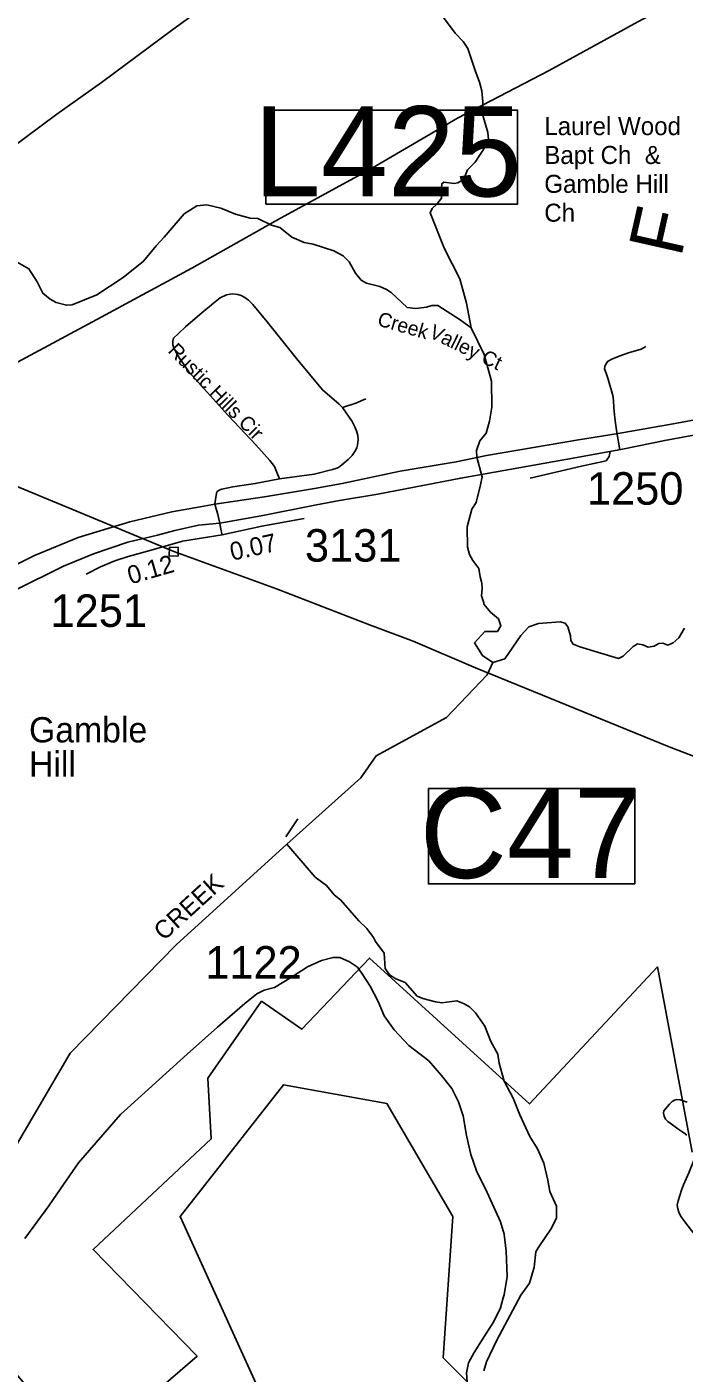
# Model space of a CAD drawing. Extents: x 1268485 to 1426702, y 514839 to 616766.
# Drawn here: x 1320154 to 1323145, y 551273 to 557393 of the extents above; entities that cross this region are included whole.
import ezdxf

# ---------------------------------------------------------------- set-up
doc = ezdxf.new("R2010")
doc.units = 0
for name, color, linetype in [('Old_Level_10', 7, 'Continuous'), ('Old_Level_13', 7, 'Continuous'), ('Old_Level_17', 7, 'Continuous'), ('Old_Level_21', 7, 'Continuous'), ('Old_Level_22', 7, 'Continuous'), ('Old_Level_28', 7, 'Continuous'), ('Old_Level_31', 7, 'Continuous'), ('Old_Level_32', 7, 'Continuous'), ('Old_Level_35', 7, 'Continuous'), ('Old_Level_39', 7, 'Continuous'), ('Old_Level_48', 7, 'Continuous'), ('Old_Level_49', 7, 'Continuous'), ('Old_Level_50', 7, 'Continuous'), ('Old_Level_53', 7, 'Continuous'), ('Old_Level_56', 7, 'Continuous'), ('Old_Level_59', 7, 'Continuous'), ('Old_Level_62', 7, 'Continuous'), ('Old_Level_8', 7, 'Continuous')]:
    doc.layers.add(name, color=color, linetype=linetype)

msp = doc.modelspace()

# ---------------------------------------------------------------- linework, layer by layer
at = {"layer": 'Old_Level_13'}
msp.add_line((1320163.871, 554254.96), (1320163.871, 554254.96), dxfattribs=at)
at = {"layer": 'Old_Level_22'}
msp.add_line((1322508.512, 556983.178), (1322508.512, 556983.178), dxfattribs=at)
at = {"layer": 'Old_Level_28'}
for points in [[(1323365.993, 555638.278), (1323095.632, 555588.07), (1322845.109, 555545.065), (1322663.446, 555515.085), (1322245.653, 555444.225), (1322106.871, 555415.303), (1321852.436, 555373.366), (1321589.355, 555317.967), (1321462.511, 555294.034), (1321235.248, 555256.424), (1321009.747, 555223.944)], [(1322863.965, 555473.096), (1323056.875, 555513.269), (1323384.558, 555573.538)], [(1321032.647, 555136.758), (1321220.334, 555170.931), (1321472.198, 555219.981), (1321577, 555240.278), (1321751.107, 555269.032), (1322128.058, 555341.761), (1322656.52, 555435.487), (1322863.965, 555473.096)], [(1321009.747, 555223.944), (1320942.802, 555211.977), (1320814.195, 555188.044), (1320622.167, 555143.597), (1320387.858, 555071.797), (1320188.869, 554990.281), (1320018.142, 554905.712), (1319785.347, 554774.342), (1319677.882, 554714.51), (1319499.948, 554611.939), (1319249.768, 554470.462), (1319081.541, 554363.583)], [(1319113.234, 554305.494), (1319357.244, 554443.507), (1319711.428, 554630.058), (1319942.732, 554752.978), (1320097.603, 554830.316), (1320320.048, 554940.975), (1320457.384, 554997.373), (1320613.514, 555050.88), (1320747.96, 555082.694), (1320827.47, 555102.94), (1320934.449, 555127.525), (1321032.647, 555136.758)]]:
    msp.add_lwpolyline(points, dxfattribs=at)
at = {"layer": 'Old_Level_31'}
msp.add_line((1322215.819, 555393.561), (1322215.819, 555393.561), dxfattribs=at)
for points in [[(1321241.401, 557015.204), (1322386.878, 557015.204), (1322386.878, 556587.539), (1321241.401, 556587.539), (1321241.401, 557015.204)], [(1321981.334, 553930.509), (1322920.273, 553930.509), (1322920.273, 553496.827), (1321981.334, 553496.827), (1321981.334, 553930.509)]]:
    msp.add_lwpolyline(points, dxfattribs=at)
at = {"layer": 'Old_Level_32'}
for points in [[(1321009.747, 555223.944), (1321023.394, 555175.639), (1321032.647, 555136.758)], [(1321032.647, 555136.758), (1321036.167, 555108.113), (1321043.221, 555083.766)], [(1321043.221, 555083.766), (1321223.625, 555123.518), (1321415.416, 555158.701)], [(1321043.221, 555083.766), (1320861.764, 555054.703), (1320719.064, 555013.675), (1320615.552, 554985.028), (1320553.892, 554966.223), (1320489.589, 554938.016), (1320423.524, 554905.536)], [(1322158.154, 551233.256), (1322154.687, 551274.579), (1322163.489, 551319.225), (1322188.624, 551365.753), (1322222.68, 551419.06), (1322279.14, 551508.05), (1322309.272, 551569.59), (1322321.839, 551614.861), (1322325.518, 551629.312), (1322339.633, 551711.457), (1322335.6, 551826.85), (1322325.518, 551904.107), (1322309.386, 551960.826), (1322248.894, 552093.822), (1322200.499, 552192.591), (1322174.286, 552266.913), (1322154.122, 552352.969), (1322140.007, 552442.938), (1322117.826, 552505.524), (1322087.58, 552567.132), (1322041.203, 552625.806), (1321982.727, 552692.306), (1321891.988, 552762.715), (1321825.447, 552833.125), (1321779.069, 552897.667), (1321752.856, 552962.21), (1321716.56, 553032.619), (1321680.265, 553087.383), (1321658.084, 553118.676), (1321621.821, 553142.369), (1321577.428, 553161.704), (1321547.671, 553162.49), (1321494.755, 553148.99), (1321430.255, 553119.943), (1321357.639, 553072.713), (1321281.015, 553025.773), (1321234.107, 553013.097), (1321200.358, 552996.436), (1321145.915, 552953.407), (1321020.898, 552845.837), (1320883.781, 552722.62), (1320579.302, 552447.827), (1320389.555, 552229.418), (1320306.608, 552111.211), (1320253.824, 552033.245), (1320145.387, 551884.807)]]:
    msp.add_lwpolyline(points, dxfattribs=at)
at = {"layer": 'Old_Level_35'}
msp.add_line((1322839.28, 555548.738), (1322852.506, 555471.023), dxfattribs=at)
for points in [[(1320875.599, 556029.585), (1320940.293, 556085.308), (1321002.731, 556136.571), (1321033.899, 556161.075), (1321061.786, 556175.582), (1321078.498, 556177.735), (1321091.826, 556178.863), (1321114.177, 556176.607), (1321128.633, 556172.199), (1321146.37, 556162.203), (1321163.082, 556150.976), (1321182.151, 556130.983), (1321246.743, 556053.012), (1321380.334, 555885.895), (1321498.547, 555743.23), (1321575.339, 555678.638), (1321589.898, 555663.054)], [(1321303.542, 555338.047), (1321293.495, 555364.448), (1321280.166, 555394.538), (1321259.046, 555421.247), (1321196.505, 555492.553), (1321071.731, 555625.171), (1320891.285, 555824.584), (1320847.917, 555887.023), (1320831.102, 555915.935), (1320822.285, 555934.851), (1320818.902, 555948.231), (1320817.774, 555963.866), (1320821.157, 555978.322), (1320843.405, 555999.494), (1320875.599, 556029.585)], [(1322839.28, 555548.738), (1322834.359, 555580.623), (1322828.72, 555613.996), (1322825.336, 555660.799), (1322823.081, 555695.35), (1322819.902, 555717.65), (1322814.263, 555738.821), (1322804.216, 555774.449), (1322797.552, 555795.62), (1322789.76, 555818.996), (1322783.096, 555837.964), (1322784.121, 555849.139), (1322789.76, 555862.519), (1322798.577, 555873.643), (1322816.519, 555882.512), (1322848.712, 555895.891), (1322892.286, 555911.526), (1322949.085, 555928.187), (1322970.206, 555940.439)], [(1321589.898, 555663.054), (1321634.496, 555599.13), (1321645.364, 555577.804), (1321653.361, 555556.017), (1321660.025, 555535.204), (1321661.973, 555517.621), (1321659.103, 555491.58), (1321655.207, 555479.225), (1321646.799, 555463.18), (1321633.471, 555444.674), (1321616.759, 555426.937), (1321587.744, 555402.741), (1321572.468, 555390.694), (1321560.37, 555384.748), (1321544.478, 555380.237), (1321461.74, 555359.987), (1321303.542, 555338.047)], [(1321589.898, 555663.054), (1321651.106, 555683.149), (1321696.73, 555702.066)], [(1321009.747, 555223.944), (1321011.651, 555244.133), (1321015.034, 555264.177), (1321018.212, 555278.684), (1321028.362, 555287.553), (1321041.793, 555292.064), (1321090.801, 555302.06), (1321193.224, 555316.568), (1321303.542, 555338.047)], [(1323158.546, 552504.637), (1323139.784, 552510.789), (1323126.455, 552514.736), (1323111.589, 552516.325), (1323101.541, 552513.916), (1323089.751, 552506.944), (1323077.96, 552496.025), (1323068.631, 552484.337), (1323059.301, 552474.136), (1323052.226, 552465.575), (1323051.509, 552454.604), (1323054.585, 552440.558), (1323059.301, 552428.05), (1323070.989, 552417.131), (1323091.391, 552401.496), (1323116.203, 552383.554), (1323142.859, 552365.561), (1323157.726, 552353.873)], [(1323196.788, 552259.395), (1323165.518, 552183.628), (1323141.219, 552128.931), (1323133.53, 552104.735), (1323117.125, 552056.291), (1323113.127, 552036.811), (1323115.485, 552020.356), (1323120.201, 552004.772), (1323128.711, 551988.367), (1323148.396, 551960.275), (1323178.026, 551921.213), (1323213.91, 551879.023), (1323257.586, 551829.042), (1323292.035, 551788.442), (1323313.873, 551757.991), (1323351.397, 551700.935), (1323399.79, 551631.423), (1323445.106, 551574.418), (1323472.378, 551545.558), (1323501.393, 551515.107)]]:
    msp.add_lwpolyline(points, dxfattribs=at)
at = {"layer": 'Old_Level_39'}
msp.add_lwpolyline([(1322808.112, 555462.103), (1322804.397, 555439.887), (1322789.941, 555421.088), (1322677.18, 555396.504), (1322444.431, 555341.551)], dxfattribs=at)
at = {"layer": 'Old_Level_48'}
msp.add_lwpolyline([(1323181.28, 552277.967), (1323023.087, 553119.55), (1322440.779, 552496.381), (1321712.893, 553160.016), (1321405.565, 552836.291), (1321222.357, 552963.479), (1320977.382, 552614.225), (1320992.693, 552337.731), (1320455.271, 551834.769), (1320928.397, 551349.182), (1320410.788, 550902.038), (1319905.619, 551508.252), (1319737.199, 551042.58), (1319048.027, 550730.06), (1318696.216, 550390.149), (1319140.075, 549521.867), (1319002.277, 549405.449), (1319262.562, 549361.792), (1319476.915, 548270.372), (1319727.387, 548095.753), (1318267.354, 546494.995), (1318297.976, 545672.791), (1316567.844, 544625.028), (1317318.078, 543140.697)], dxfattribs=at)
at = {"layer": 'Old_Level_49'}
msp.add_lwpolyline([(1323181.28, 552277.967), (1323023.087, 553119.55), (1322440.779, 552496.381), (1321712.893, 553160.016), (1321405.565, 552836.291), (1321222.357, 552963.479), (1320977.382, 552614.225), (1320992.693, 552337.731), (1320455.271, 551834.769), (1320928.397, 551349.182), (1320410.788, 550902.038), (1319905.619, 551508.252), (1319737.199, 551042.58), (1319048.027, 550730.06), (1318696.216, 550390.149), (1319140.075, 549521.867), (1319002.277, 549405.449), (1319262.562, 549361.792), (1319476.915, 548270.372), (1319727.387, 548095.753), (1318267.354, 546494.995), (1318297.976, 545672.791), (1316567.844, 544625.028), (1317318.078, 543140.697)], dxfattribs=at)
at = {"layer": 'Old_Level_50'}
msp.add_line((1322215.819, 555393.561), (1322215.819, 555393.561), dxfattribs=at)
at = {"layer": 'Old_Level_53'}
msp.add_lwpolyline([(1322305.528, 551085.729), (1322048.842, 551342.475), (1322091.623, 551984.338), (1321792.156, 552497.828), (1321321.564, 552583.411), (1320850.973, 551984.338), (1321278.783, 551042.938)], dxfattribs=at)
at = {"layer": 'Old_Level_56'}
for points in [[(1318897.6, 555806.507), (1319057.069, 555944.969), (1319136.683, 556013.202), (1319568.037, 556407.324), (1319698.981, 556530.352), (1319860.447, 556678.579), (1320290.274, 556996.894), (1320493.664, 557140.276), (1320817.474, 557380.884), (1321413.919, 557815.106), (1321670.356, 557999.241), (1321930.834, 558185.296), (1322368.342, 558497.453), (1323149.329, 559033.415)], [(1319530.229, 555553.665), (1319672.047, 555630.452), (1319929.438, 555772.547), (1320492.785, 556073.57), (1320904.276, 556296.207), (1321307.848, 556523.005), (1321711.093, 556743.606), (1322112.825, 556978.445), (1322529.997, 557194.966), (1322933.443, 557415.562), (1323344.853, 557634.199)], [(1319530.229, 555553.665), (1319888.619, 555395.182), (1320314.894, 555219.327), (1320822.084, 555007.427), (1321290.516, 554838.327), (1321712.832, 554674.557), (1321911.23, 554599.932), (1322194.742, 554479.174), (1322648.654, 554294.559), (1323076.765, 554120.467), (1323507.239, 553954.332), (1323945.19, 553772.039), (1324156.677, 553670.992), (1324455.985, 553539.908), (1324864.011, 553362.415), (1325341.793, 553171.111), (1325696.539, 553020.703), (1325981.851, 552900.105), (1326231.65, 552802.159)], [(1320801.679, 554987.828), (1320841.684, 554987.022), (1320842.489, 555027.026), (1320802.484, 555027.832), (1320801.679, 554987.828)]]:
    msp.add_lwpolyline(points, dxfattribs=at)
at = {"layer": 'Old_Level_59'}
for points in [[(1320779.327, 556437.383), (1320869.755, 556543.292), (1320926.657, 556579.996), (1320972.793, 556584.918), (1321036.462, 556569.487), (1321103.822, 556541.857), (1321169.438, 556524.375), (1321205.425, 556521.505), (1321266.838, 556492.08), (1321304.568, 556481.212), (1321359.521, 556437.895), (1321415.091, 556412.571), (1321456.921, 556405.599), (1321550.22, 556375.405), (1321593.691, 556352.388), (1321621.065, 556325.783), (1321649.978, 556273.033), (1321675.199, 556242.481), (1321698.78, 556227.922), (1321760.603, 556212.389), (1321790.336, 556199.778), (1321811.969, 556185.219), (1321884.455, 556117.552), (1321924.337, 556112.528), (1321972.422, 556119.449), (1321996.721, 556126.934), (1322024.71, 556126.216), (1322125.186, 556061.83), (1322176.449, 556024.664)], [(1320110.139, 556322.861), (1320163.555, 556293.589), (1320200.157, 556234.739), (1320227.019, 556182.093), (1320260.442, 556155.282), (1320288.022, 556140.672), (1320333.748, 556127.549), (1320359.79, 556128.984), (1320472.876, 556174.352), (1320592.832, 556253.604), (1320684.695, 556327.475), (1320742.315, 556398.166), (1320779.327, 556437.383)], [(1322176.449, 556024.664), (1322235.607, 555903.222), (1322268.825, 555782.344), (1322270.055, 555664.285), (1322258.572, 555600.513), (1322243.296, 555546.841), (1322214.658, 555512.005), (1322199.448, 555467.865), (1322200.968, 555437.423), (1322213.198, 555392.13), (1322225.452, 555347.787), (1322218.571, 555310.833), (1322197.865, 555230.606), (1322179.217, 555200.149), (1322157.277, 555120.641), (1322159.225, 555028.521), (1322167.832, 554994.935), (1322182.761, 554967.772), (1322209.905, 554930.287), (1322216.692, 554893.618), (1322222.218, 554870.492), (1322224.393, 554863.521), (1322226.191, 554840.653), (1322222.12, 554806.7), (1322232.691, 554774.115), (1322232.691, 554768.918), (1322263.854, 554732.54), (1322300.211, 554701.359), (1322310.338, 554670.889), (1322295.017, 554644.194), (1322237.884, 554644.194), (1322191.14, 554592.225), (1322227.497, 554535.06), (1322274.242, 554503.879)], [(1322274.242, 554503.879), (1322328.895, 554520.031), (1322401.088, 554626.855), (1322437.952, 554666.049), (1322481.996, 554680.572), (1322581.427, 554688.493), (1322603.367, 554681.983), (1322614.953, 554665.733), (1322628.076, 554625.388), (1322629.614, 554603.345), (1322639.252, 554587.095), (1322670.83, 554574.33), (1322845.842, 554522.299), (1322867.987, 554531.782), (1322913.099, 554576.74), (1322933.296, 554588.223), (1322957.185, 554583.763), (1322981.073, 554573.152), (1323009.165, 554578.483), (1323029.466, 554590.068), (1323047.408, 554591.606), (1323071.296, 554583.045), (1323095.595, 554592.477), (1323120.099, 554615.956), (1323147.063, 554659.324)], [(1321336.709, 553678.136), (1321673.866, 553978.808), (1321742.866, 554079.181), (1322063.773, 554253.27), (1322248.272, 554446.714), (1322274.242, 554503.879)], [(1317612.004, 550823.354), (1318021.946, 550849.511), (1318256.619, 550881.678), (1318854.553, 550881.678), (1319092.441, 550900.979), (1319330.329, 551010.346), (1319567.879, 551247.463), (1319735.38, 551415.65), (1319776.857, 551497.916), (1319850.795, 551700.568), (1319854.009, 551906.436), (1319866.869, 551948.253), (1319931.162, 552012.587), (1320350.843, 552727.197), (1320833.048, 553219.351), (1321336.709, 553678.136)]]:
    msp.add_lwpolyline(points, dxfattribs=at)
at = {"layer": 'Old_Level_62'}
msp.add_line((1321331.839, 553710.753), (1321387.367, 553792.493), dxfattribs=at)
for points in [[(1322041.422, 557448.545), (1322103.553, 557365.141), (1322138.719, 557326.232), (1322159.942, 557295.731), (1322193.673, 557194.947), (1322214.384, 557142.352), (1322223.508, 557102.161), (1322228.327, 557051.974), (1322227.097, 556995.995), (1322251.088, 556913.411), (1322254.266, 556881.32), (1322245.859, 556857.483), (1322193.981, 556778.692), (1322159.225, 556743.423), (1322146.409, 556713.741), (1322129.902, 556694.108), (1322115.651, 556684.419), (1322097.709, 556680.882), (1322051.777, 556687.905), (1322041.525, 556680.164), (1322038.654, 556642.23), (1322040.089, 556614.188), (1322019.482, 556586.609), (1321998.976, 556567.078), (1321988.416, 556547.29), (1322054.648, 556383.659), (1322123.546, 556248.017), (1322154.919, 556137.237), (1322176.449, 556024.664)], [(1322233.864, 551282.476), (1322244.834, 551324.101), (1322293.124, 551423.244), (1322401.904, 551627.014), (1322441.274, 551682.02), (1322463.009, 551753.788), (1322470.596, 551823.403), (1322480.951, 551842.883), (1322541.134, 551931.926), (1322564.202, 551979.088), (1322563.485, 552031.633), (1322532.932, 552097.865), (1322524.217, 552150.564), (1322505.968, 552227.253), (1322477.465, 552291.845), (1322442.709, 552348.336), (1322396.983, 552447.735), (1322366.737, 552522.221), (1322326.547, 552599.32), (1322302.453, 552681.854), (1322297.43, 552722.197), (1322264.724, 552781.099), (1322238.375, 552849.74), (1322195.621, 552910.487), (1322168.247, 552937.297), (1322140.565, 552953.445), (1322110.935, 552964.723), (1322042.755, 552956.264), (1322012.715, 552960.98), (1321955.095, 552976.052), (1321929.361, 552986.459), (1321874.715, 553048.282), (1321833.089, 553064.686), (1321803.459, 553083.346), (1321784.184, 553112.463), (1321779.878, 553182.283), (1321741.021, 553235.597), (1321731.383, 553253.846), (1321700.318, 553293.832), (1321665.152, 553329.049), (1321583.233, 553423.424), (1321551.86, 553447.826), (1321516.796, 553490.374), (1321465.636, 553527.539), (1321336.709, 553678.136)]]:
    msp.add_lwpolyline(points, dxfattribs=at)

# ---------------------------------------------------------------- texts
at = {"layer": 'Old_Level_10'}
for s, height, rotation, p in [('Valley Ct', 65.6167, 334.1819778, (1321979.917, 555984.019)), ('Rustic Hills Cir', 65.61666, 314.3954639, (1320792.178, 555916.942))]:
    msp.add_text(s, height=height, rotation=rotation, dxfattribs=at).set_placement(p)
at = {"layer": 'Old_Level_13'}
for s, p in [('Gamble', (1320163.871, 554140.131)), ('Hill', (1320163.871, 553984.292))]:
    msp.add_text(s, height=114.8292, dxfattribs=at).set_placement(p)
at = {"layer": 'Old_Level_17'}
for s, rotation, p in [('0.07', 12.4266222, (1321087.829, 554965.764)), ('0.12', 16.0203, (1320625.434, 554857.936))]:
    msp.add_text(s, height=82.0208, rotation=rotation, dxfattribs=at).set_placement(p)
at = {"layer": 'Old_Level_21'}
msp.add_text('Creek', height=65.6167, rotation=344.0452139, dxfattribs=at).set_placement((1321744.73, 556036.812))
at = {"layer": 'Old_Level_22'}
for s, height, p in [('Laurel Wood ', 82.02083, (1322508.512, 556901.157)), ('Bapt Ch  &', 82.0208, (1322508.512, 556769.924)), ('Gamble Hill', 82.02083, (1322508.512, 556638.69)), ('Ch', 82.0208, (1322508.512, 556507.457))]:
    msp.add_text(s, height=height, dxfattribs=at).set_placement(p)
for s, height, rotation, p in [('F', 246.062, 77.2836056, (1323130.474, 556340.794)), ('CREEK', 82.0208, 42.3304, (1320777.237, 553234.934))]:
    msp.add_text(s, height=height, rotation=rotation, dxfattribs=at).set_placement(p)
at = {"layer": 'Old_Level_31'}
for s, p in [('L425', (1321186.312, 556622.616)), ('C47', (1321941.607, 553523.595))]:
    msp.add_text(s, height=410.1042, dxfattribs=at).set_placement(p)
at = {"layer": 'Old_Level_8'}
for s, p in [('1250', (1322702.501, 555221.058)), ('3131', (1321419.321, 554962.165)), ('1251', (1320261.591, 554665.514)), ('1122', (1320965.507, 553066.318))]:
    msp.add_text(s, height=147.6375, dxfattribs=at).set_placement(p)

doc.saveas('drawing.dxf')
